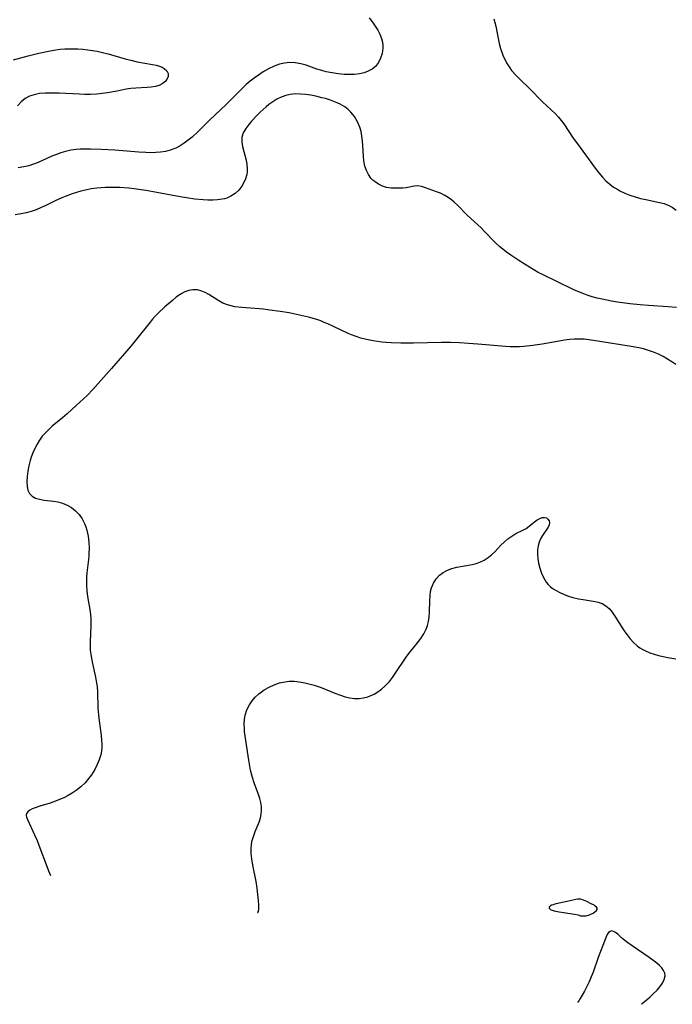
# Model space of a CAD drawing. Header units: inches. Extents: x 1073367 to 1082519, y 1569854 to 1574957.
# Tile 282 of 565: x 1080175 to 1080377, y 1570304 to 1570610. Entities that reach past the tile are written whole.
import ezdxf

# ---------------------------------------------------------------- set-up
doc = ezdxf.new("R2010")
doc.units = ezdxf.units.IN
doc.header["$MEASUREMENT"] = 0
doc.layers.add('CGG_CurvaNivelLidar_v1', color=7, linetype='Continuous', lineweight=30, true_color=0x008008)

msp = doc.modelspace()

# ---------------------------------------------------------------- linework, layer by layer
at = {"layer": 'CGG_CurvaNivelLidar_v1'}
for points in [[(1080283.2051, 1570610.1703, 74.5), (1080284.2609, 1570608.7861, 74.5), (1080285.1329, 1570607.5498, 74.5), (1080285.9215, 1570606.2994, 74.5), (1080286.5913, 1570605.0292, 74.5), (1080287.0996, 1570603.733, 74.5), (1080287.3672, 1570602.6247, 74.5), (1080287.4746, 1570601.6605, 74.5), (1080287.4748, 1570600.6981, 74.5), (1080287.252, 1570599.1072, 74.5), (1080286.7811, 1570597.5938, 74.5), (1080286.0818, 1570596.2096, 74.5), (1080285.182, 1570595.0597, 74.5), (1080284.1605, 1570594.2341, 74.5), (1080282.9627, 1570593.5847, 74.5), (1080281.6309, 1570593.0944, 74.5), (1080280.1981, 1570592.756, 74.5), (1080278.6956, 1570592.5665, 74.5), (1080277.3286, 1570592.5075, 74.5), (1080275.4801, 1570592.5556, 74.5), (1080273.6087, 1570592.7252, 74.5), (1080271.7349, 1570593.0039, 74.5), (1080269.8774, 1570593.3888, 74.5), (1080268.5299, 1570593.7428, 74.5), (1080267.004, 1570594.2203, 74.5), (1080263.6567, 1570595.3968, 74.5), (1080261.9943, 1570595.8749, 74.5), (1080260.2794, 1570596.174, 74.5), (1080258.5578, 1570596.2456, 74.5), (1080256.9707, 1570596.0876, 74.5), (1080255.4058, 1570595.7283, 74.5), (1080253.6744, 1570595.1055, 74.5), (1080251.9823, 1570594.3019, 74.5), (1080250.327, 1570593.3603, 74.5), (1080248.7943, 1570592.3609, 74.5), (1080247.5166, 1570591.4231, 74.5), (1080246.2712, 1570590.4233, 74.5), (1080245.056, 1570589.3721, 74.5), (1080243.8705, 1570588.2767, 74.5), (1080242.7615, 1570587.1924, 74.5), (1080238.8438, 1570583.232, 74.5), (1080233.6272, 1570578.3069, 74.5), (1080229.9866, 1570574.7575, 74.5), (1080228.2065, 1570573.0932, 74.5), (1080227.006, 1570572.0757, 74.5), (1080225.7614, 1570571.1414, 74.5), (1080224.4667, 1570570.3119, 74.5), (1080223.1128, 1570569.6152, 74.5), (1080221.4064, 1570568.9822, 74.5), (1080219.9088, 1570568.6029, 74.5), (1080218.3685, 1570568.3559, 74.5), (1080216.8934, 1570568.2392, 74.5), (1080215.3957, 1570568.2113, 74.5), (1080213.8806, 1570568.2491, 74.5), (1080211.7003, 1570568.3778, 74.5), (1080204.2332, 1570568.9894, 74.5), (1080199.9763, 1570569.2518, 74.5), (1080196.6177, 1570569.3453, 74.5), (1080194.6941, 1570569.3296, 74.5), (1080193.4401, 1570569.283, 74.5), (1080192.1976, 1570569.1947, 74.5), (1080190.531, 1570568.9842, 74.5), (1080188.8976, 1570568.6463, 74.5), (1080187.457, 1570568.2172, 74.5), (1080186.044, 1570567.6927, 74.5), (1080184.6525, 1570567.1014, 74.5), (1080180.415, 1570565.1703, 74.5), (1080178.9773, 1570564.6075, 74.5), (1080177.5235, 1570564.1531, 74.5), (1080175.8799, 1570563.7829, 74.5), (1080174.2018, 1570563.5238, 74.5)], [(1080321.9391, 1570609.8679, 75), (1080322.2895, 1570608.6994, 75), (1080322.5638, 1570607.5137, 75), (1080323.2978, 1570603.7013, 75), (1080323.642, 1570602.1761, 75), (1080324.0523, 1570600.6599, 75), (1080324.5432, 1570599.169, 75), (1080324.7635, 1570598.5894, 75), (1080325.3707, 1570597.1924, 75), (1080326.0753, 1570595.8523, 75), (1080326.8893, 1570594.5852, 75), (1080327.5058, 1570593.7782, 75), (1080328.8984, 1570592.2034, 75), (1080330.1292, 1570590.9581, 75), (1080333.0473, 1570588.1393, 75), (1080337.0726, 1570584.0568, 75), (1080341.0827, 1570580.2646, 75), (1080342.0295, 1570579.2901, 75), (1080342.9127, 1570578.2739, 75), (1080343.7166, 1570577.2009, 75), (1080346.6637, 1570572.7638, 75), (1080347.9496, 1570570.9299, 75), (1080351.3253, 1570566.42, 75), (1080353.4506, 1570563.4517, 75), (1080354.5545, 1570561.9724, 75), (1080355.7273, 1570560.5667, 75), (1080356.8055, 1570559.4633, 75), (1080357.964, 1570558.4499, 75), (1080359.2004, 1570557.5358, 75), (1080360.1447, 1570556.9412, 75), (1080361.1248, 1570556.4014, 75), (1080362.6641, 1570555.6781, 75), (1080364.2531, 1570555.0515, 75), (1080365.8748, 1570554.5068, 75), (1080367.5143, 1570554.0351, 75), (1080369.152, 1570553.6365, 75), (1080373.4901, 1570552.754, 75), (1080374.8513, 1570552.3943, 75), (1080376.137, 1570551.9308, 75), (1080377.1326, 1570551.4306, 75), (1080377.3341, 1570551.3077, 75), (1080378.6135, 1570550.3271, 75)], [(1080172.7353, 1570597.1139, 74), (1080177.245, 1570598.3251, 74), (1080180.5499, 1570599.1461, 74), (1080184.1516, 1570599.9114, 74), (1080185.8259, 1570600.2001, 74), (1080187.2408, 1570600.3867, 74), (1080188.6615, 1570600.5096, 74), (1080189.9527, 1570600.5592, 74), (1080191.2475, 1570600.557, 74), (1080192.7526, 1570600.4994, 74), (1080194.2592, 1570600.3865, 74), (1080195.7651, 1570600.2179, 74), (1080197.214, 1570600.0015, 74), (1080198.6582, 1570599.7349, 74), (1080200.3764, 1570599.3562, 74), (1080202.0854, 1570598.9262, 74), (1080207.3843, 1570597.4192, 74), (1080209.1665, 1570596.9489, 74), (1080211.1216, 1570596.5192, 74), (1080215.9053, 1570595.6801, 74), (1080217.0459, 1570595.4081, 74), (1080218.0941, 1570595.0832, 74), (1080218.8731, 1570594.7669, 74), (1080219.5505, 1570594.3985, 74), (1080220.3812, 1570593.6774, 74), (1080220.8036, 1570592.8396, 74), (1080220.7533, 1570591.9387, 74), (1080220.3109, 1570591.0268, 74), (1080219.6954, 1570590.2925, 74), (1080218.8937, 1570589.6416, 74), (1080217.9243, 1570589.1252, 74), (1080216.7884, 1570588.7777, 74), (1080215.5304, 1570588.5707, 74), (1080214.1834, 1570588.4551, 74), (1080210.6765, 1570588.2829, 74), (1080209.1396, 1570588.1407, 74), (1080207.7586, 1570587.932, 74), (1080204.962, 1570587.3966, 74), (1080201.8903, 1570586.8695, 74), (1080200.2316, 1570586.6343, 74), (1080198.5615, 1570586.4559, 74), (1080196.6121, 1570586.3511, 74), (1080194.8987, 1570586.347, 74), (1080193.1834, 1570586.3976, 74), (1080186.9216, 1570586.6795, 74), (1080183.9282, 1570586.7563, 74), (1080182.5567, 1570586.7277, 74), (1080180.8047, 1570586.5775, 74), (1080179.1357, 1570586.2548, 74), (1080177.6745, 1570585.7522, 74), (1080176.3427, 1570585.0334, 74), (1080175.0833, 1570584.0171, 74), (1080173.9576, 1570582.817, 74)], [(1080378.7151, 1570520.0652, 75), (1080376.1057, 1570520.3232, 75), (1080370.0597, 1570520.7112, 75), (1080367.4117, 1570520.9262, 75), (1080364.2446, 1570521.2584, 75), (1080360.3688, 1570521.7732, 75), (1080358.5572, 1570522.0742, 75), (1080355.6651, 1570522.655, 75), (1080354.0655, 1570523.037, 75), (1080352.4827, 1570523.4667, 75), (1080350.9209, 1570523.953, 75), (1080349.372, 1570524.5077, 75), (1080347.5636, 1570525.2464, 75), (1080346.4437, 1570525.751, 75), (1080337.0936, 1570530.3099, 75), (1080335.7715, 1570530.9988, 75), (1080334.3837, 1570531.7786, 75), (1080331.669, 1570533.4393, 75), (1080329.7669, 1570534.6659, 75), (1080327.2176, 1570536.3686, 75), (1080325.9507, 1570537.2713, 75), (1080324.7249, 1570538.2092, 75), (1080323.8199, 1570538.9642, 75), (1080322.6384, 1570540.0687, 75), (1080318.8704, 1570543.9824, 75), (1080317.9955, 1570544.8548, 75), (1080313.7078, 1570548.8474, 75), (1080310.7091, 1570551.8884, 75), (1080309.6572, 1570552.8639, 75), (1080308.7817, 1570553.5887, 75), (1080307.7697, 1570554.3174, 75), (1080306.5742, 1570555.028, 75), (1080305.3483, 1570555.6196, 75), (1080304.1976, 1570556.0768, 75), (1080300.7235, 1570557.3111, 75), (1080299.5355, 1570557.6861, 75), (1080298.3739, 1570557.871, 75), (1080297.2092, 1570557.794, 75), (1080294.7322, 1570557.317, 75), (1080293.6987, 1570557.1993, 75), (1080292.6211, 1570557.146, 75), (1080291.5167, 1570557.1469, 75), (1080290.0748, 1570557.2285, 75), (1080288.6496, 1570557.4527, 75), (1080287.3681, 1570557.8401, 75), (1080286.1571, 1570558.3976, 75), (1080285.0459, 1570559.1172, 75), (1080284.4772, 1570559.5957, 75), (1080283.7803, 1570560.3416, 75), (1080283.0021, 1570561.4472, 75), (1080282.3721, 1570562.6784, 75), (1080281.9059, 1570564.0137, 75), (1080281.5797, 1570565.67, 75), (1080281.4332, 1570567.1892, 75), (1080281.2872, 1570570.3309, 75), (1080281.181, 1570571.8598, 75), (1080280.9931, 1570573.3778, 75), (1080280.7042, 1570574.8012, 75), (1080280.2946, 1570576.1825, 75), (1080279.5836, 1570577.8643, 75), (1080278.6764, 1570579.4261, 75), (1080277.5804, 1570580.8364, 75), (1080276.7096, 1570581.6976, 75), (1080275.6235, 1570582.5271, 75), (1080274.2627, 1570583.3158, 75), (1080272.7983, 1570583.9755, 75), (1080271.2587, 1570584.5365, 75), (1080269.6671, 1570585.0214, 75), (1080268.5565, 1570585.3185, 75), (1080266.6748, 1570585.7618, 75), (1080265.0721, 1570586.0742, 75), (1080263.4709, 1570586.3137, 75), (1080261.8807, 1570586.4596, 75), (1080260.2883, 1570586.4824, 75), (1080258.7274, 1570586.3348, 75), (1080257.2938, 1570586.0036, 75), (1080255.9045, 1570585.4999, 75), (1080254.5686, 1570584.8469, 75), (1080253.2866, 1570584.0686, 75), (1080252.0628, 1570583.1852, 75), (1080251.1918, 1570582.4695, 75), (1080249.3836, 1570580.8139, 75), (1080248.4512, 1570579.8884, 75), (1080246.6836, 1570577.9727, 75), (1080245.8807, 1570577.0155, 75), (1080244.8934, 1570575.702, 75), (1080244.1255, 1570574.3783, 75), (1080243.6818, 1570573.0099, 75), (1080243.6347, 1570571.6148, 75), (1080243.8691, 1570570.1572, 75), (1080244.9926, 1570565.9505, 75), (1080245.2521, 1570564.5964, 75), (1080245.358, 1570563.2403, 75), (1080245.3114, 1570562.3204, 75), (1080245.172, 1570561.4087, 75), (1080244.8314, 1570560.1383, 75), (1080244.3318, 1570558.9193, 75), (1080243.6729, 1570557.7789, 75), (1080242.7108, 1570556.5913, 75), (1080241.5643, 1570555.5635, 75), (1080240.2609, 1570554.7191, 75), (1080238.9504, 1570554.1362, 75), (1080238.2588, 1570553.9181, 75), (1080237.526, 1570553.7449, 75), (1080236.1111, 1570553.5371, 75), (1080234.6433, 1570553.4498, 75), (1080233.1364, 1570553.4566, 75), (1080231.6015, 1570553.537, 75), (1080229.0756, 1570553.7857, 75), (1080226.4651, 1570554.159, 75), (1080224.492, 1570554.4951, 75), (1080217.2381, 1570555.8455, 75), (1080213.8656, 1570556.4222, 75), (1080210.1914, 1570556.9541, 75), (1080208.5096, 1570557.1457, 75), (1080205.751, 1570557.3579, 75), (1080204.374, 1570557.4131, 75), (1080202.6245, 1570557.4308, 75), (1080201.274, 1570557.4038, 75), (1080199.9291, 1570557.3348, 75), (1080198.5912, 1570557.2145, 75), (1080196.8168, 1570556.9617, 75), (1080195.0599, 1570556.6106, 75), (1080193.6718, 1570556.266, 75), (1080192.297, 1570555.8704, 75), (1080190.9366, 1570555.4283, 75), (1080188.7888, 1570554.6242, 75), (1080187.7091, 1570554.1661, 75), (1080185.6783, 1570553.2324, 75), (1080182.7756, 1570551.8168, 75), (1080181.3142, 1570551.1452, 75), (1080179.7551, 1570550.5116, 75), (1080178.1638, 1570549.9714, 75), (1080176.6478, 1570549.5631, 75), (1080175.1069, 1570549.2313, 75), (1080173.2694, 1570548.9109, 75)], [(1080378.4766, 1570502.4149, 75.5), (1080377.298, 1570503.2343, 75.5), (1080375.9397, 1570504.0913, 75.5), (1080374.5394, 1570504.8787, 75.5), (1080373.1003, 1570505.5921, 75.5), (1080371.6227, 1570506.2222, 75.5), (1080370.0499, 1570506.7779, 75.5), (1080368.4429, 1570507.2412, 75.5), (1080366.9941, 1570507.5828, 75.5), (1080364.0553, 1570508.1266, 75.5), (1080352.9764, 1570509.8919, 75.5), (1080351.4569, 1570510.096, 75.5), (1080349.9883, 1570510.2315, 75.5), (1080348.5186, 1570510.2838, 75.5), (1080347.0763, 1570510.2398, 75.5), (1080345.6323, 1570510.1171, 75.5), (1080343.9281, 1570509.8991, 75.5), (1080342.222, 1570509.6243, 75.5), (1080337.0098, 1570508.6851, 75.5), (1080334.1132, 1570508.2596, 75.5), (1080331.2934, 1570507.9709, 75.5), (1080329.9082, 1570507.8888, 75.5), (1080328.5225, 1570507.8568, 75.5), (1080327.0574, 1570507.884, 75.5), (1080325.5917, 1570507.9623, 75.5), (1080317.019, 1570508.7483, 75.5), (1080314.1073, 1570508.9557, 75.5), (1080311.2914, 1570509.1048, 75.5), (1080308.4869, 1570509.1854, 75.5), (1080305.71, 1570509.1948, 75.5), (1080296.994, 1570509.0427, 75.5), (1080293.0497, 1570509.0261, 75.5), (1080290.0269, 1570509.1129, 75.5), (1080288.5234, 1570509.2099, 75.5), (1080287.1495, 1570509.3392, 75.5), (1080285.7834, 1570509.5087, 75.5), (1080284.4269, 1570509.7203, 75.5), (1080282.4348, 1570510.1177, 75.5), (1080280.6316, 1570510.5764, 75.5), (1080278.8649, 1570511.1426, 75.5), (1080277.7808, 1570511.5609, 75.5), (1080276.7117, 1570512.0208, 75.5), (1080272.1162, 1570514.2349, 75.5), (1080270.3575, 1570515.0399, 75.5), (1080269.2812, 1570515.4903, 75.5), (1080268.1912, 1570515.9081, 75.5), (1080266.9478, 1570516.3359, 75.5), (1080264.4176, 1570517.0756, 75.5), (1080262.4987, 1570517.5503, 75.5), (1080259.7645, 1570518.1519, 75.5), (1080258.3885, 1570518.4196, 75.5), (1080255.5266, 1570518.8941, 75.5), (1080252.3749, 1570519.3241, 75.5), (1080250.4199, 1570519.5406, 75.5), (1080243.6682, 1570520.0651, 75.5), (1080241.5106, 1570520.3478, 75.5), (1080240.3156, 1570520.5902, 75.5), (1080239.1636, 1570520.9221, 75.5), (1080237.788, 1570521.4898, 75.5), (1080236.4887, 1570522.1923, 75.5), (1080233.3867, 1570524.1719, 75.5), (1080232.3008, 1570524.7599, 75.5), (1080231.1876, 1570525.2229, 75.5), (1080229.8409, 1570525.5495, 75.5), (1080228.4743, 1570525.6118, 75.5), (1080227.2215, 1570525.4157, 75.5), (1080225.9967, 1570524.9936, 75.5), (1080224.5944, 1570524.2331, 75.5), (1080223.2419, 1570523.2629, 75.5), (1080222.0819, 1570522.2965, 75.5), (1080219.7722, 1570520.2601, 75.5), (1080217.6826, 1570518.3234, 75.5), (1080216.7653, 1570517.3932, 75.5), (1080215.8761, 1570516.4255, 75.5), (1080214.7343, 1570515.0693, 75.5), (1080211.3642, 1570510.7388, 75.5), (1080209.288, 1570508.1913, 75.5), (1080203.1245, 1570501.1859, 75.5), (1080199.0708, 1570496.4759, 75.5), (1080197.3349, 1570494.5733, 75.5), (1080195.5657, 1570492.7902, 75.5), (1080192.197, 1570489.6534, 75.5), (1080189.3429, 1570487.074, 75.5), (1080187.8953, 1570485.821, 75.5), (1080184.7372, 1570483.1716, 75.5), (1080183.6508, 1570482.1842, 75.5), (1080182.6211, 1570481.1527, 75.5), (1080181.6695, 1570480.0617, 75.5), (1080180.7962, 1570478.8728, 75.5), (1080180.0183, 1570477.6192, 75.5), (1080179.3284, 1570476.3141, 75.5), (1080178.7241, 1570474.9686, 75.5), (1080178.2194, 1570473.6283, 75.5), (1080177.8821, 1570472.564, 75.5), (1080177.4443, 1570470.8689, 75.5), (1080177.12, 1570469.1867, 75.5), (1080176.9143, 1570467.5452, 75.5), (1080176.844, 1570465.9759, 75.5), (1080176.9514, 1570464.4174, 75.5), (1080177.2082, 1570463.2952, 75.5), (1080177.6663, 1570462.3279, 75.5), (1080178.4618, 1570461.4704, 75.5), (1080179.5091, 1570460.861, 75.5), (1080180.7825, 1570460.4831, 75.5), (1080182.203, 1570460.2536, 75.5), (1080185.1012, 1570459.8834, 75.5), (1080186.5187, 1570459.6438, 75.5), (1080187.9103, 1570459.2884, 75.5), (1080189.3797, 1570458.6996, 75.5), (1080190.7549, 1570457.9101, 75.5), (1080192.006, 1570456.9338, 75.5), (1080193.1091, 1570455.7705, 75.5), (1080194.0422, 1570454.4535, 75.5), (1080194.7887, 1570453.0064, 75.5), (1080195.1786, 1570451.9634, 75.5), (1080195.4903, 1570450.8779, 75.5), (1080195.8628, 1570449.071, 75.5), (1080196.094, 1570447.2074, 75.5), (1080196.185, 1570445.3096, 75.5), (1080196.1542, 1570443.7754, 75.5), (1080196.091, 1570442.7833, 75.5), (1080195.9992, 1570441.7922, 75.5), (1080195.5038, 1570437.6252, 75.5), (1080195.4109, 1570436.3076, 75.5), (1080195.376, 1570434.9872, 75.5), (1080195.4036, 1570433.6677, 75.5), (1080195.5326, 1570431.9821, 75.5), (1080195.7457, 1570430.3069, 75.5), (1080196.5118, 1570425.5722, 75.5), (1080196.7254, 1570423.4564, 75.5), (1080196.7508, 1570421.2864, 75.5), (1080196.5156, 1570416.187, 75.5), (1080196.5073, 1570414.8839, 75.5), (1080196.5632, 1570413.5842, 75.5), (1080196.6968, 1570412.312, 75.5), (1080196.9006, 1570411.0459, 75.5), (1080197.2426, 1570409.4207, 75.5), (1080198.2319, 1570405.1518, 75.5), (1080198.5483, 1570403.2896, 75.5), (1080198.6628, 1570402.3048, 75.5), (1080198.7918, 1570400.5186, 75.5), (1080198.9494, 1570395.5336, 75.5), (1080199.0829, 1570393.492, 75.5), (1080199.3087, 1570391.6124, 75.5), (1080199.9659, 1570387.0543, 75.5), (1080200.1054, 1570385.5465, 75.5), (1080200.1468, 1570384.4706, 75.5), (1080200.124, 1570383.4011, 75.5), (1080200.0096, 1570382.231, 75.5), (1080199.7985, 1570381.0767, 75.5), (1080199.3501, 1570379.518, 75.5), (1080198.7423, 1570378.0032, 75.5), (1080197.9959, 1570376.5383, 75.5), (1080197.4961, 1570375.7007, 75.5), (1080196.9569, 1570374.8836, 75.5), (1080196.1395, 1570373.7744, 75.5), (1080194.9527, 1570372.3933, 75.5), (1080193.6483, 1570371.1168, 75.5), (1080192.2294, 1570369.9651, 75.5), (1080190.9805, 1570369.1283, 75.5), (1080189.6715, 1570368.3783, 75.5), (1080188.3208, 1570367.7018, 75.5), (1080187.049, 1570367.1352, 75.5), (1080185.7642, 1570366.6272, 75.5), (1080184.0829, 1570366.0517, 75.5), (1080180.8659, 1570365.0624, 75.5), (1080179.4037, 1570364.5641, 75.5), (1080178.5299, 1570364.2122, 75.5), (1080177.7387, 1570363.8043, 75.5), (1080177.1327, 1570363.3537, 75.5), (1080176.7621, 1570362.8534, 75.5), (1080176.6638, 1570362.2982, 75.5), (1080176.786, 1570361.6728, 75.5), (1080177.0632, 1570360.9619, 75.5), (1080179.284, 1570356.1955, 75.5), (1080180.0153, 1570354.4594, 75.5), (1080180.5978, 1570352.9597, 75.5), (1080183.1288, 1570346.1237, 75.5), (1080183.5886, 1570344.9429, 75.5), (1080184.2178, 1570343.5, 75.5)], [(1080248.5, 1570331.9967, 76), (1080248.6495, 1570332.0443, 76), (1080248.8091, 1570332.3873, 76), (1080248.9142, 1570333.0934, 76), (1080248.9356, 1570334.2824, 76), (1080248.8556, 1570335.8088, 76), (1080248.6818, 1570337.5971, 76), (1080248.4242, 1570339.5694, 76), (1080248.094, 1570341.6466, 76), (1080247.1246, 1570346.7236, 76), (1080246.7805, 1570348.6895, 76), (1080246.5755, 1570350.4167, 76), (1080246.5409, 1570351.8367, 76), (1080246.6597, 1570353.2368, 76), (1080246.9067, 1570354.4646, 76), (1080247.2613, 1570355.6702, 76), (1080247.8512, 1570357.2618, 76), (1080249.0038, 1570360.1681, 76), (1080249.4296, 1570361.5165, 76), (1080249.6591, 1570362.5688, 76), (1080249.7848, 1570363.6328, 76), (1080249.7811, 1570364.9465, 76), (1080249.6064, 1570366.2569, 76), (1080249.2958, 1570367.481, 76), (1080248.8843, 1570368.7019, 76), (1080247.5081, 1570372.3265, 76), (1080246.9634, 1570374.0022, 76), (1080246.6641, 1570375.12, 76), (1080246.4019, 1570376.2569, 76), (1080245.8118, 1570379.3912, 76), (1080244.8955, 1570385.4629, 76), (1080244.5321, 1570388.2834, 76), (1080244.4505, 1570389.2668, 76), (1080244.407, 1570390.6716, 76), (1080244.4752, 1570392.0485, 76), (1080244.6851, 1570393.3867, 76), (1080245.2145, 1570395.0667, 76), (1080246.009, 1570396.6415, 76), (1080246.844, 1570397.8471, 76), (1080247.8176, 1570398.9622, 76), (1080248.9114, 1570399.9795, 76), (1080249.7569, 1570400.6395, 76), (1080250.6475, 1570401.2484, 76), (1080252.1509, 1570402.1218, 76), (1080253.7341, 1570402.8511, 76), (1080255.3907, 1570403.4094, 76), (1080257.1018, 1570403.7786, 76), (1080258.3562, 1570403.9154, 76), (1080259.8829, 1570403.931, 76), (1080261.5686, 1570403.7706, 76), (1080263.2563, 1570403.4592, 76), (1080264.9393, 1570403.0299, 76), (1080266.1327, 1570402.6668, 76), (1080268.2724, 1570401.9286, 76), (1080272.5997, 1570400.2394, 76), (1080274.2869, 1570399.6096, 76), (1080275.7635, 1570399.1249, 76), (1080277.2287, 1570398.7536, 76), (1080278.6854, 1570398.5484, 76), (1080280.0861, 1570398.5508, 76), (1080281.469, 1570398.7398, 76), (1080282.8207, 1570399.0984, 76), (1080283.5336, 1570399.3609, 76), (1080284.749, 1570399.9442, 76), (1080285.9139, 1570400.6616, 76), (1080287.0282, 1570401.4908, 76), (1080288.0895, 1570402.4155, 76), (1080288.7771, 1570403.0932, 76), (1080289.503, 1570403.893, 76), (1080290.4365, 1570405.0586, 76), (1080291.3182, 1570406.2832, 76), (1080294.73, 1570411.3701, 76), (1080295.6004, 1570412.5566, 76), (1080298.294, 1570415.9088, 76), (1080299.2991, 1570417.2485, 76), (1080300.1954, 1570418.6287, 76), (1080300.9306, 1570420.0729, 76), (1080301.3679, 1570421.2786, 76), (1080301.6817, 1570422.5268, 76), (1080301.8845, 1570423.8041, 76), (1080302.0099, 1570425.5431, 76), (1080302.0627, 1570428.9591, 76), (1080302.1476, 1570430.5914, 76), (1080302.3022, 1570431.793, 76), (1080302.5759, 1570432.9441, 76), (1080303.1845, 1570434.3984, 76), (1080304.0418, 1570435.7159, 76), (1080305.1172, 1570436.8706, 76), (1080306.2594, 1570437.7503, 76), (1080307.5311, 1570438.4689, 76), (1080308.904, 1570439.0204, 76), (1080310.4587, 1570439.4275, 76), (1080315.2846, 1570440.2344, 76), (1080316.4692, 1570440.5168, 76), (1080317.613, 1570440.8989, 76), (1080318.9579, 1570441.55, 76), (1080320.2141, 1570442.3746, 76), (1080321.2769, 1570443.2452, 76), (1080322.2733, 1570444.1984, 76), (1080324.1603, 1570446.2156, 76), (1080325.1298, 1570447.1841, 76), (1080326.3036, 1570448.1785, 76), (1080327.542, 1570449.0557, 76), (1080328.8124, 1570449.8082, 76), (1080330.9899, 1570450.8869, 76), (1080332.0064, 1570451.4493, 76), (1080332.9185, 1570452.0806, 76), (1080334.5893, 1570453.4267, 76), (1080335.4359, 1570454.0577, 76), (1080336.2665, 1570454.5459, 76), (1080337.0263, 1570454.8173, 76), (1080337.7248, 1570454.8701, 76), (1080338.3122, 1570454.693, 76), (1080338.7857, 1570454.3402, 76), (1080339.141, 1570453.831, 76), (1080339.2754, 1570453.2084, 76), (1080339.1478, 1570452.5338, 76), (1080338.8096, 1570451.7984, 76), (1080338.4355, 1570451.1981, 76), (1080337.2839, 1570449.5467, 76), (1080336.5957, 1570448.4284, 76), (1080336.033, 1570447.1975, 76), (1080335.7062, 1570446.0004, 76), (1080335.5397, 1570444.7259, 76), (1080335.5191, 1570443.4007, 76), (1080335.6376, 1570442.014, 76), (1080335.8749, 1570440.6175, 76), (1080336.2582, 1570439.0718, 76), (1080336.7666, 1570437.5666, 76), (1080337.4126, 1570436.1355, 76), (1080338.28, 1570434.7305, 76), (1080338.8714, 1570434.0035, 76), (1080339.6096, 1570433.2847, 76), (1080340.4236, 1570432.6501, 76), (1080341.3044, 1570432.0833, 76), (1080342.4289, 1570431.4818, 76), (1080343.6128, 1570430.9556, 76), (1080344.8411, 1570430.4996, 76), (1080346.5474, 1570429.9878, 76), (1080348.2789, 1570429.5824, 76), (1080349.6943, 1570429.3187, 76), (1080353.442, 1570428.7084, 76), (1080354.4051, 1570428.4878, 76), (1080355.6493, 1570428.0475, 76), (1080356.7775, 1570427.4109, 76), (1080357.8216, 1570426.4989, 76), (1080358.7482, 1570425.3922, 76), (1080359.6089, 1570424.1508, 76), (1080362.0726, 1570420.257, 76), (1080362.7024, 1570419.309, 76), (1080363.3556, 1570418.3781, 76), (1080364.3073, 1570417.1399, 76), (1080365.334, 1570415.9856, 76), (1080366.4599, 1570414.9513, 76), (1080367.3327, 1570414.3084, 76), (1080368.2617, 1570413.7429, 76), (1080369.0719, 1570413.328, 76), (1080370.4335, 1570412.7494, 76), (1080371.7778, 1570412.29, 76), (1080373.1596, 1570411.9017, 76), (1080374.5665, 1570411.57, 76), (1080375.9877, 1570411.2833, 76), (1080377.2668, 1570411.0604, 76), (1080378.5495, 1570410.8819, 76)], [(1080367.9141, 1570303.5, 76.5), (1080367.8925, 1570303.5398, 76.5), (1080368.0661, 1570303.7546, 76.5), (1080370.434, 1570305.7438, 76.5), (1080371.5247, 1570306.7123, 76.5), (1080372.6867, 1570307.8784, 76.5), (1080373.5255, 1570308.8891, 76.5), (1080374.3331, 1570310.0924, 76.5), (1080374.8988, 1570311.2578, 76.5), (1080375.1565, 1570312.314, 76.5), (1080375.0662, 1570313.2215, 76.5), (1080374.7146, 1570314.0229, 76.5), (1080374.163, 1570314.7878, 76.5), (1080373.4668, 1570315.5253, 76.5), (1080372.667, 1570316.2421, 76.5), (1080371.7934, 1570316.9427, 76.5), (1080370.2151, 1570318.0946, 76.5), (1080364.9351, 1570321.6958, 76.5), (1080363.2243, 1570322.9351, 76.5), (1080361.6883, 1570324.1794, 76.5), (1080360.4556, 1570325.2981, 76.5), (1080359.8102, 1570325.813, 76.5), (1080359.1937, 1570326.1716, 76.5), (1080358.6104, 1570326.3082, 76.5), (1080358.075, 1570326.1723, 76.5), (1080357.596, 1570325.8036, 76.5), (1080357.1945, 1570325.2504, 76.5), (1080356.8693, 1570324.5241, 76.5), (1080355.8629, 1570321.7536, 76.5), (1080354.4153, 1570318.0862, 76.5), (1080352.8118, 1570313.5287, 76.5), (1080352.2284, 1570312.026, 76.5), (1080351.5863, 1570310.5015, 76.5), (1080350.9015, 1570309.0208, 76.5), (1080350.1585, 1570307.5718, 76.5), (1080349.4456, 1570306.3017, 76.5), (1080348.8181, 1570305.2707, 76.5), (1080348.3304, 1570304.5403, 76.5), (1080348.0364, 1570304.1738, 76.5), (1080347.9782, 1570304.149, 76.5)]]:
    msp.add_polyline3d(points, dxfattribs=at)
msp.add_polyline3d([(1080348.5, 1570331.1752, 76.5), (1080348.5919, 1570331.1072, 76.5), (1080348.9073, 1570331.0399, 76.5), (1080349.3927, 1570330.9919, 76.5), (1080349.9996, 1570330.9876, 76.5), (1080350.6803, 1570331.0537, 76.5), (1080351.4258, 1570331.2229, 76.5), (1080352.1564, 1570331.4873, 76.5), (1080352.8288, 1570331.8252, 76.5), (1080353.3986, 1570332.2098, 76.5), (1080353.821, 1570332.6124, 76.5), (1080354.0504, 1570333.0036, 76.5), (1080354.0545, 1570333.3593, 76.5), (1080353.8473, 1570333.7184, 76.5), (1080353.4772, 1570334.0533, 76.5), (1080352.9965, 1570334.3713, 76.5), (1080352.4437, 1570334.6774, 76.5), (1080350.6103, 1570335.5498, 76.5), (1080349.5562, 1570335.9917, 76.5), (1080349.0335, 1570336.145, 76.5), (1080348.5084, 1570336.218, 76.5), (1080347.9765, 1570336.1913, 76.5), (1080347.4342, 1570336.0896, 76.5), (1080345.6515, 1570335.6248, 76.5), (1080342.2428, 1570334.9362, 76.5), (1080340.9633, 1570334.6429, 76.5), (1080340.3911, 1570334.4711, 76.5), (1080339.8925, 1570334.2718, 76.5), (1080339.5708, 1570334.09, 76.5), (1080339.3305, 1570333.8863, 76.5), (1080339.2093, 1570333.706, 76.5), (1080339.1694, 1570333.5704, 76.5), (1080339.1751, 1570333.4202, 76.5), (1080339.2633, 1570333.2306, 76.5), (1080339.4261, 1570333.0653, 76.5), (1080339.6535, 1570332.9174, 76.5), (1080340.1164, 1570332.7178, 76.5), (1080340.6789, 1570332.5507, 76.5), (1080342.237, 1570332.2447, 76.5), (1080347.0543, 1570331.5091, 76.5), (1080348.1833, 1570331.2877, 76.5)], close=True, dxfattribs=at)

doc.saveas('drawing.dxf')
